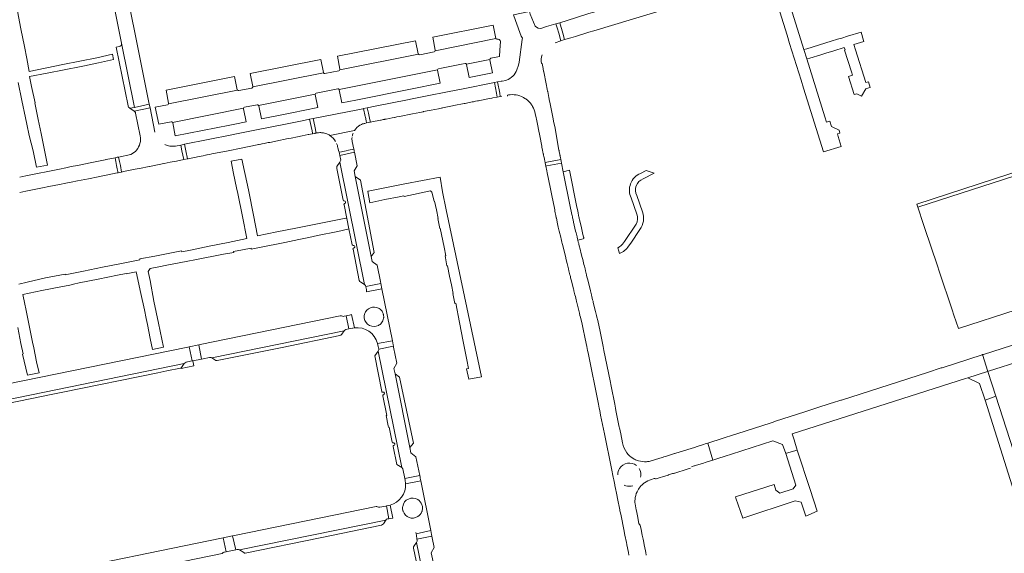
# Model space of a CAD drawing. Header units: metres. Extents: x 166325 to 190320, y 381923 to 404576.
# Tile 781 of 1056: x 176100 to 176440, y 396920 to 397105. Entities that reach past the tile are written whole.
import ezdxf

# ---------------------------------------------------------------- set-up
doc = ezdxf.new("R2010")
doc.units = ezdxf.units.M
for name, color, linetype, lineweight in [('B-WE-VH-VERHARDING_ASFALT-GV', 8, 'Continuous', 18), ('B-WE-VH-VERHARDING_BETONSTRAATSTEEN-GV', 8, 'Continuous', 18), ('B-WE-VH-VERHARDING_GESLOTEN-GV', 8, 'Continuous', 18), ('B-WE-VH-VERHARDING_STRAATBAKSTEEN-GV', 8, 'Continuous', 18)]:
    doc.layers.add(name, color=color, linetype=linetype, lineweight=lineweight)

msp = doc.modelspace()

# ---------------------------------------------------------------- linework, layer by layer
at = {"layer": 'B-WE-VH-VERHARDING_ASFALT-GV', "flags": 128}
for points in [[(176356.677, 397118.633), (176356.763, 397118.659), (176364.498, 397120.999), (176364.936, 397121.13), (176365.597, 397121.329), (176363.812, 397127.23), (176361.304, 397126.48), (176337.626, 397119.395), (176301.209, 397108.283), (176300.783, 397108.15), (176299.412, 397107.72), (176298.235, 397107.352), (176296.577, 397106.832), (176291.883, 397105.362), (176286.463, 397103.665), (176287.516, 397100.029), (176288.148, 397097.845), (176290.274, 397098.49), (176291.883, 397098.978), (176296.577, 397100.402), (176298.235, 397100.905)], [(176368.496, 396955.92), (176367.431, 396959.438), (176366.798, 396961.528), (176426.676, 396980.64), (176427.541, 396980.916), (176434.269, 396983.063), (176434.47, 396983.128), (176432.618, 396988.916), (176432.514, 396988.882), (176427.845, 396987.379), (176418.597, 396984.401), (176418.31, 396984.309), (176413.579, 396982.787), (176383.848, 396973.215), (176383.618, 396973.141), (176380.72, 396972.208), (176380.319, 396972.079), (176375.03, 396970.376), (176371.215, 396969.148), (176361.048, 396965.865), (176360.235, 396965.603), (176359.531, 396965.376), (176347.626, 396961.532), (176345.785, 396960.938), (176345.44, 396960.826), (176344.009, 396960.364), (176343.342, 396960.149), (176343.001, 396960.039), (176337.628, 396958.304), (176339.394, 396952.442), (176341.78, 396953.214), (176343.001, 396953.609), (176343.342, 396953.719), (176344.009, 396953.935), (176345.44, 396954.398), (176345.785, 396954.509), (176360.147, 396959.155), (176363.495, 396957.846), (176364.566, 396954.782), (176364.88, 396954.873)], [(176434.47, 396983.128), (176434.269, 396983.063), (176427.541, 396980.916), (176431.513, 396978.921), (176433.463, 396973.187), (176437.22, 396974.531)], [(176446.524, 396931.814), (176450.576, 396933.113), (176450.567, 396933.142), (176437.22, 396974.531), (176433.463, 396973.187), (176445.487, 396935.136)], [(176372.968, 396942.287), (176368.496, 396955.92), (176364.88, 396954.873), (176364.566, 396954.782), (176368.061, 396943.818), (176367.162, 396942.463), (176362.581, 396941.008), (176361.149, 396942.03), (176360.63, 396943.96), (176347.256, 396939.698), (176347.379, 396939.33), (176349.721, 396932.344), (176367.791, 396938.342), (176369.943, 396937.946), (176371.529, 396933.085), (176375.426, 396934.791)]]:
    msp.add_lwpolyline(points, close=True, dxfattribs=at)
for points in [[(176308.136, 396958.448), (176307.528, 396961.482), (176307.108, 396963.577), (176307.058, 396963.831), (176305.911, 396969.554), (176305.75, 396970.36), (176305.467, 396971.773), (176304.21, 396978.044), (176303.852, 396979.832), (176301.743, 396990.36), (176301.46, 396991.773), (176300.419, 396996.968), (176299.579, 397000.771), (176299.326, 397001.818), (176299.172, 397002.459), (176298.845, 397003.813), (176298.065, 397006.969), (176298.026, 397007.127), (176297.967, 397007.366), (176297.845, 397007.858), (176297.572, 397008.96), (176297.453, 397009.445), (176297.427, 397009.55), (176297.086, 397010.927), (176297.061, 397011.028), (176296.135, 397014.774), (176295.952, 397015.512), (176295.767, 397016.262), (176295.764, 397016.274), (176295.703, 397016.523), (176295.354, 397017.931), (176295.202, 397018.549), (176294.972, 397019.479), (176294.811, 397020.13), (176294.393, 397021.818), (176294.235, 397022.459), (176293.799, 397024.222), (176293.629, 397024.904), (176293.115, 397026.969), (176293.075, 397027.127), (176293.016, 397027.366), (176292.893, 397027.858), (176292.72, 397028.551), (176292.618, 397028.96), (176292.471, 397029.55), (176292.436, 397029.692), (176292.117, 397031.028), (176291.971, 397031.638), (176291.487, 397033.661), (176291.244, 397034.774), (176291.082, 397035.512), (176290.918, 397036.262), (176290.861, 397036.523), (176290.752, 397037.02), (176290.58, 397037.808), (176290.555, 397037.931), (176290.431, 397038.549), (176290.218, 397039.609), (176287.689, 397052.176), (176287.098, 397055.11), (176281.979, 397054.154), (176281.654, 397054.093), (176281.979, 397052.525), (176282.129, 397051.802), (176283.119, 397046.854), (176283.73, 397043.968), (176284.602, 397039.609), (176284.716, 397039.038), (176284.814, 397038.549), (176284.938, 397037.931), (176285.12, 397037.02), (176285.272, 397036.262), (176285.301, 397036.118), (176285.432, 397035.512), (176285.591, 397034.774), (176285.964, 397033.048), (176286.297, 397031.638), (176286.791, 397029.55), (176286.815, 397029.449), (176286.935, 397028.96), (176287.206, 397027.858), (176287.327, 397027.366), (176287.404, 397027.052), (176287.424, 397026.969), (176288.533, 397022.459), (176288.606, 397022.161), (176288.62, 397022.101), (176289.019, 397020.448), (176289.259, 397019.479), (176289.489, 397018.549), (176289.642, 397017.931), (176289.99, 397016.523), (176290.055, 397016.262), (176290.145, 397015.898), (176290.24, 397015.512), (176290.423, 397014.774), (176291.199, 397011.638), (176291.303, 397011.218), (176291.35, 397011.028), (176291.716, 397009.55), (176291.862, 397008.96), (176292.126, 397007.892), (176292.135, 397007.858), (176292.256, 397007.366), (176292.315, 397007.127), (176292.355, 397006.969), (176293.28, 397003.229), (176293.466, 397002.459), (176293.621, 397001.818), (176294.186, 396999.479), (176294.467, 396998.316), (176295.275, 396994.419), (176295.808, 396991.773), (176296.093, 396990.36), (176296.267, 396989.497), (176299.854, 396971.773), (176300.14, 396970.36), (176300.303, 396969.554), (176300.612, 396968.028), (176301.619, 396963.124), (176301.944, 396961.509), (176304.349, 396949.554), (176304.959, 396946.524), (176305.14, 396945.625), (176305.492, 396943.875), (176305.501, 396943.831), (176305.539, 396943.642), (176305.552, 396943.577)], [(176515.679, 397015.59), (176515.43, 397015.51), (176501.475, 397011.028), (176497.627, 397009.793), (176488.394, 397006.828), (176487.114, 397006.417), (176432.874, 396988.998), (176432.618, 396988.916), (176434.47, 396983.128), (176434.623, 396983.177), (176446.242, 396986.935), (176446.932, 396987.158), (176450.192, 396988.233), (176517.281, 397009.803), (176518.071, 397010.067)], [(176332.041, 396950.149), (176332.977, 396950.441), (176333.022, 396950.455), (176333.736, 396950.677), (176335.803, 396951.322), (176337.087, 396951.723), (176339.394, 396952.442), (176337.628, 396958.304), (176337.087, 396958.134), (176335.803, 396957.731), (176334.01, 396957.168), (176333.022, 396956.858), (176328.133, 396955.324), (176326.192, 396954.716), (176326.082, 396954.682), (176325.785, 396954.589), (176325.492, 396954.497), (176325.14, 396954.387), (176324.009, 396954.033), (176323.342, 396953.824), (176323.001, 396953.717), (176322.455, 396953.546), (176321.944, 396953.386), (176321.102, 396953.122), (176317.758, 396952.074)], [(176319.553, 396945.987), (176319.608, 396945.938), (176319.766, 396945.987), (176321.137, 396946.413), (176321.944, 396946.664), (176323.946, 396947.287), (176324.009, 396947.307), (176325.14, 396947.658), (176325.492, 396947.768), (176325.539, 396947.782), (176325.785, 396947.859), (176326.082, 396947.951), (176326.192, 396947.985), (176330.474, 396949.317), (176331.709, 396949.701)], [(176305.552, 396943.577), (176305.625, 396943.216), (176305.631, 396943.184), (176306.192, 396940.396), (176306.45, 396939.114), (176307.225, 396935.265), (176307.293, 396934.924), (176307.435, 396934.219), (176307.655, 396933.122), (176308.588, 396928.476), (176308.98, 396926.524), (176309.485, 396924.01), (176309.645, 396923.216), (176309.651, 396923.184), (176310.196, 396920.473), (176310.38, 396919.554)], [(176318.141, 396945.774), (176318.796, 396945.987), (176319.094, 396946.084)], [(176313.853, 396930.561), (176313.336, 396933.122), (176312.972, 396934.924), (176312.903, 396935.265), (176312.481, 396937.355), (176312.48, 396937.366)], [(176316.375, 396919.554), (176316.189, 396920.473), (176316.071, 396921.057), (176315.642, 396923.184), (176315.475, 396924.01), (176315.252, 396925.118), (176314.968, 396926.524), (176314.574, 396928.476), (176314.28, 396929.931)]]:
    msp.add_lwpolyline(points, dxfattribs=at)
at = {"layer": 'B-WE-VH-VERHARDING_ASFALT-GV'}
for points in [[(176309.697, 396954.924, -0.1233669), (176308.136, 396958.448)], [(176311.673, 396953.122, -0.0851233), (176309.697, 396954.924)], [(176307.127, 396949.554, -0.4465938), (176313.022, 396950.546)], [(176313.022, 396952.429, -0.0480659), (176311.673, 396953.122)], [(176315.803, 396951.868, -0.0898689), (176313.022, 396952.429)], [(176316.472, 396951.884, -0.0210223), (176315.803, 396951.868)], [(176317.087, 396951.948, -0.0201409), (176316.472, 396951.884)], [(176317.758, 396952.074, -0.0222235), (176317.087, 396951.948)], [(176306.505, 396947.408, -0.1420069), (176307.127, 396949.554)], [(176313.911, 396949.554, -0.1420069), (176314.533, 396947.408)], [(176314.533, 396947.408, -0.0559959), (176314.434, 396946.524)], [(176309.321, 396943.577, -0.0425762), (176308.698, 396943.831)], [(176311.717, 396943.577, -0.1527546), (176309.321, 396943.577)], [(176313.193, 396941.482, -0.0631695), (176314.263, 396943.184)], [(176314.263, 396943.184, -0.0282288), (176314.855, 396943.831)], [(176314.855, 396943.831, -0.0385327), (176315.803, 396944.625)], [(176315.803, 396944.625, -0.0817164), (176318.141, 396945.774)], [(176319.094, 396946.084, -0.2315359), (176319.553, 396945.987)], [(176312.48, 396938.841, -0.0859252), (176313.193, 396941.482)], [(176312.48, 396937.366, -0.0461022), (176312.48, 396938.841)], [(176314.28, 396929.931, -0.1825806), (176313.853, 396930.561)]]:
    msp.add_lwpolyline(points, format="xyb", dxfattribs=at)
at = {"layer": 'B-WE-VH-VERHARDING_BETONSTRAATSTEEN-GV', "flags": 128}
for points in [[(176361.209, 397111.463), (176365.018, 397099.345), (176365.907, 397096.547), (176369.857, 397083.86), (176370.748, 397081.055), (176377.617, 397059.056), (176383.761, 397060.934), (176382.72, 397064.387), (176382.448, 397065.29), (176383.308, 397065.553), (176383.02, 397066.51), (176380.357, 397067.801), (176379.814, 397069.603), (176378.712, 397069.247), (176378.109, 397071.196), (176371.881, 397091.142), (176370.87, 397094.391), (176365.146, 397112.646)], [(176277.926, 397102.551), (176276.279, 397106.635), (176276.056, 397107.526), (176270.539, 397106.443), (176271.196, 397104.488), (176273.19, 397099.086), (176273.552, 397098.29), (176273.536, 397097.903), (176272.393, 397090.079), (176272.239, 397089.026), (176271.614, 397087.412)], [(176284.869, 397096.765), (176286.877, 397097.427), (176286.108, 397100.029), (176285.544, 397101.938), (176285.147, 397103.282), (176281.883, 397102.333), (176280.315, 397101.841)], [(176264.417, 397098.194), (176243.446, 397094.001)], [(176262.673, 397091.374), (176265.652, 397091.968), (176265.805, 397094.165), (176265.999, 397097.15)], [(176237.628, 397092.858), (176210.481, 397087.446)], [(176243.118, 397093.654), (176238.082, 397092.638)], [(176244.55, 397087.748), (176245.574, 397087.951), (176252.519, 397089.338), (176253.743, 397089.586)], [(176286.217, 397059.538), (176286.201, 397059.609), (176284.743, 397067.843), (176284.458, 397069.084), (176284.084, 397071.008), (176283.047, 397076.176), (176282.968, 397076.571), (176282.712, 397077.843), (176282.304, 397079.879), (176282.274, 397080.029), (176282.131, 397080.741), (176281.757, 397082.605), (176280.942, 397086.666), (176280.916, 397086.796), (176280.91, 397086.825), (176280.703, 397087.874), (176280.37, 397089.56), (176280.131, 397089.564)], [(176204.869, 397086.337), (176180.378, 397081.462)], [(176210.147, 397087.08), (176205.329, 397086.114)], [(176210.19, 397080.609), (176244.226, 397087.4)], [(176268.098, 397083.817), (176267.795, 397083.74), (176266.578, 397083.498), (176266.249, 397083.44), (176264.997, 397083.192), (176265.72, 397079.282), (176265.918, 397078.21), (176266.48, 397078.28)], [(176180.036, 397081.108), (176175.54, 397080.202)], [(176202.328, 397079.323), (176209.743, 397080.815)], [(176268.393, 397078.275), (176268.422, 397078.665), (176268.722, 397078.723)], [(176273.892, 397077.861), (176274.458, 397077.526), (176274.634, 397077.409), (176274.743, 397077.333), (176274.812, 397077.283), (176274.999, 397077.143), (176275.035, 397077.115)], [(176275.725, 397076.512), (176275.896, 397076.339), (176275.918, 397076.316)], [(176146.55, 397065.834), (176146.546, 397065.848), (176144.864, 397074.234), (176139.338, 397073.129), (176139.483, 397073.029)], [(176139.862, 397072.395), (176141.455, 397064.567)], [(176150.937, 397075.34), (176146.677, 397074.49), (176147.865, 397068.592), (176152.227, 397069.432)], [(176177.53, 397074.44), (176181.922, 397075.3)], [(176278.016, 397072.242), (176278.304, 397070.799), (176278.4, 397070.318), (176278.866, 397067.985), (176279.111, 397066.755), (176279.543, 397064.593), (176280.258, 397061.008), (176280.312, 397060.741), (176280.324, 397060.677), (176280.538, 397059.609), (176280.566, 397059.468), (176280.642, 397059.084), (176280.783, 397058.38), (176280.823, 397058.181), (176280.891, 397057.843), (176280.912, 397057.738), (176280.95, 397057.553), (176281.16, 397056.512), (176281.172, 397056.449), (176281.308, 397055.777), (176281.384, 397055.4), (176286.835, 397056.418), (176286.817, 397056.512), (176286.716, 397057.02), (176286.61, 397057.553), (176286.574, 397057.738), (176286.553, 397057.843), (176286.486, 397058.181), (176286.307, 397059.084), (176286.217, 397059.538)], [(176138.232, 397058.108), (176134.023, 397057.253), (176134.33, 397055.726), (176134.613, 397054.316), (176135.067, 397052.058), (176135.748, 397052.195), (176138.03, 397052.652), (176139.791, 397053.005), (176141.827, 397053.413), (176143.988, 397053.846), (176144.657, 397053.98), (176144.755, 397053.999), (176146.336, 397054.316), (176148.078, 397054.665), (176149.618, 397054.974), (176149.741, 397054.998), (176151.873, 397055.426), (176154.043, 397055.861), (176156.537, 397056.361), (176155.907, 397059.395), (176155.491, 397061.399)], [(176155.491, 397061.399), (176153.64, 397061.031)], [(176099.82, 397044.994), (176101.999, 397045.431), (176107.674, 397046.568), (176109.863, 397047.007), (176113.556, 397047.747), (176115.748, 397048.186), (176117.635, 397048.565), (176119.82, 397049.003), (176123.599, 397049.76), (176124.755, 397049.992), (176125.793, 397050.2), (176129.741, 397050.991), (176133.556, 397051.755), (176133.833, 397051.811), (176133.556, 397053.187), (176133.329, 397054.316), (176133.045, 397055.726), (176132.788, 397057.002), (176129.741, 397056.383), (176129.618, 397056.358), (176129.373, 397056.308), (176124.755, 397055.37), (176119.82, 397054.367), (176117.635, 397053.923), (176115.748, 397053.54), (176113.556, 397053.094), (176101.999, 397050.746), (176099.82, 397050.303)], [(176210.415, 397055.488), (176209.479, 397053.986), (176209.382, 397053.643), (176209.385, 397053.543), (176209.395, 397053.233), (176211.596, 397042.352)], [(176215.029, 397025.435), (176217.2, 397014.555), (176217.362, 397014.21), (176217.694, 397013.946), (176219.023, 397013.112), (176210.415, 397055.488)], [(176315.269, 397049.696), (176319.046, 397051.681), (176316.304, 397052.612), (176314.373, 397051.597)], [(176311.164, 397043.09), (176313.12, 397037.536)], [(176315.097, 397038.243), (176313.104, 397043.903)], [(176211.921, 397040.744), (176212.886, 397035.947), (176213.606, 397032.367), (176214.706, 397026.899)], [(176312.832, 397034.014), (176308.841, 397028.068), (176308.546, 397027.629)], [(176310.278, 397026.441), (176310.99, 397027.501), (176314.163, 397032.229)], [(176306.516, 397025.894), (176306.548, 397025.79)], [(176306.548, 397025.79), (176306.883, 397024.701), (176307.139, 397023.869)], [(176224.645, 397013.544), (176219.475, 397012.469), (176219.586, 397011.838)], [(176219.723, 397010.624), (176225.01, 397011.723), (176224.645, 397013.544)], [(176223.72, 396990.12), (176222.545, 396988.531), (176224.977, 396976.184)], [(176228.854, 396957.147), (176230.177, 396950.965), (176231.886, 396949.856), (176223.72, 396990.12)], [(176225.285, 396974.725), (176226.673, 396967.901), (176226.459, 396967.875), (176227.162, 396964.318), (176227.267, 396963.79), (176227.496, 396963.815), (176228.55, 396958.621)], [(176233.196, 396944.257), (176238.439, 396945.321), (176238.272, 396946.15), (176238.188, 396946.567), (176238.072, 396947.144), (176232.904, 396946.095), (176233.017, 396945.537), (176233.104, 396945.107)]]:
    msp.add_lwpolyline(points, dxfattribs=at)
for points in [[(176286.108, 397100.029), (176286.877, 397097.427), (176288.148, 397097.845), (176287.516, 397100.029), (176286.463, 397103.665), (176285.544, 397103.398), (176285.147, 397103.282), (176285.544, 397101.938)], [(176384.817, 397095.137), (176385.077, 397094.294), (176384.904, 397094.241), (176387.318, 397086.698), (176387.653, 397085.547), (176386.274, 397085.118), (176388.248, 397078.855), (176389.164, 397079.135), (176390.811, 397078.336), (176392.262, 397080.88), (176393.652, 397081.305), (176393.762, 397081.338), (176393.182, 397083.238), (176392.289, 397082.958), (176388.722, 397094.273), (176388.163, 397096.149), (176391.583, 397097.176), (176391.485, 397097.501), (176390.595, 397100.451), (176385.866, 397099.016), (176383.97, 397098.394), (176382.462, 397097.944), (176380.23, 397097.253), (176376.224, 397096.018), (176373.718, 397095.247), (176371.887, 397094.697), (176370.87, 397094.391), (176371.881, 397091.142), (176372.843, 397091.437), (176376.741, 397092.631), (176378.454, 397093.156), (176381.227, 397094.019)], [(176256.633, 397076.365), (176257.361, 397076.51), (176258.061, 397076.649), (176258.204, 397076.677), (176258.416, 397076.719), (176258.693, 397076.774), (176259.381, 397076.911), (176262.225, 397077.476), (176263.047, 397077.639), (176263.356, 397077.701), (176264.812, 397077.99), (176264.573, 397079.282), (176263.89, 397082.972), (176262.77, 397082.75), (176253.656, 397080.943), (176247.72, 397079.755), (176240.698, 397078.361), (176235.495, 397077.328), (176233.799, 397077.003), (176222.625, 397074.79), (176219.971, 397074.265), (176220.362, 397072.452), (176220.864, 397070.129), (176221.045, 397069.291), (176221.568, 397069.395), (176224.563, 397069.99), (176224.808, 397070.039), (176225.44, 397070.164), (176225.59, 397070.194), (176225.921, 397070.26), (176226.073, 397070.29), (176226.427, 397070.361), (176228.583, 397070.789), (176229.347, 397070.941), (176229.429, 397070.957), (176229.831, 397071.037), (176230.136, 397071.098), (176231.1, 397071.289), (176235.637, 397072.191), (176238.061, 397072.673), (176238.637, 397072.787), (176239.306, 397072.92), (176239.381, 397072.935), (176239.486, 397072.956), (176240.648, 397073.187), (176241.568, 397073.37), (176241.996, 397073.455), (176243.356, 397073.725), (176244.563, 397073.965), (176245.435, 397074.139), (176245.59, 397074.169), (176245.921, 397074.235), (176246.073, 397074.265), (176246.578, 397074.366), (176249.429, 397074.933), (176249.831, 397075.013), (176253.4, 397075.722), (176253.777, 397075.797), (176254.742, 397075.989), (176256.185, 397076.276)], [(176264.997, 397083.192), (176263.89, 397082.972), (176264.573, 397079.282), (176264.812, 397077.99), (176265.918, 397078.21), (176265.72, 397079.282)], [(176144.614, 397075.48), (176139.456, 397074.424), (176137.915, 397074.108), (176139.338, 397073.129), (176144.864, 397074.234)], [(176193.596, 397063.788), (176195.804, 397064.23), (176197.41, 397064.552), (176199.564, 397064.983), (176199.745, 397065.02), (176200.864, 397065.244), (176201.064, 397065.284), (176201.028, 397065.459), (176200.864, 397066.246), (176200.023, 397070.29), (176197.487, 397069.784), (176194.57, 397069.202), (176192.868, 397068.857), (176180.542, 397066.384), (176174.807, 397065.234), (176173.143, 397064.91), (176156.745, 397061.648), (176157.22, 397059.395), (176157.806, 397056.615), (176158.03, 397056.66), (176161.827, 397057.421), (176161.848, 397057.425), (176163.207, 397057.698), (176163.988, 397057.854), (176164.478, 397057.952), (176164.657, 397057.988), (176165.419, 397058.141), (176166.283, 397058.314), (176171.895, 397059.439), (176176.351, 397060.332), (176181.848, 397061.434), (176182.361, 397061.536), (176182.536, 397061.572), (176183.207, 397061.706), (176183.543, 397061.773), (176183.669, 397061.799), (176184.478, 397061.961), (176184.739, 397062.013), (176185.748, 397062.215), (176186.283, 397062.322), (176190.015, 397063.07), (176190.999, 397063.268), (176192.653, 397063.599)], [(176156.745, 397061.648), (176155.491, 397061.399), (176155.907, 397059.395), (176156.537, 397056.361), (176157.806, 397056.615), (176157.22, 397059.395)], [(176224.645, 397013.544), (176224.515, 397014.194), (176223.382, 397019.851), (176221.675, 397021.091), (176221.329, 397022.825), (176215.794, 397050.536), (176215.416, 397052.43), (176216.485, 397054.211), (176215.522, 397058.894), (176210.447, 397057.826), (176210.802, 397056.117), (176210.415, 397055.488), (176219.023, 397013.112), (176219.329, 397012.829), (176219.475, 397012.469)], [(176134.023, 397057.253), (176133.798, 397057.207), (176133.556, 397057.158), (176132.788, 397057.002), (176133.045, 397055.726), (176133.329, 397054.316), (176133.556, 397053.187), (176133.833, 397051.811), (176135.067, 397052.058), (176134.613, 397054.316), (176134.33, 397055.726)], [(176287.098, 397055.11), (176286.964, 397055.777), (176286.849, 397056.348), (176286.835, 397056.418), (176281.384, 397055.4), (176281.405, 397055.296), (176281.416, 397055.24), (176281.654, 397054.093), (176281.979, 397054.154)], [(176217.575, 397049.236), (176215.794, 397050.536), (176221.329, 397022.825), (176222.351, 397024.257)], [(176162.196, 396992.411), (176161.737, 396992.317), (176162.698, 396987.39), (176163.21, 396987.492), (176165.471, 396987.942), (176165.742, 396987.964), (176165.988, 396987.89), (176166.25, 396987.751), (176211.911, 396997.121), (176212.215, 396997.421), (176212.578, 396997.605), (176213.631, 396997.812), (176212.696, 397002.305), (176212.005, 397002.168), (176211.634, 397002.133), (176211.361, 397002.212), (176211.049, 397002.342), (176210.584, 397002.324)], [(176213.178, 397002.4), (176212.696, 397002.305), (176213.631, 396997.812), (176214.168, 396997.918), (176214.871, 396998.056), (176215.012, 396998.086), (176215.516, 396998.168), (176214.558, 397002.774), (176214.198, 397002.644), (176213.817, 397002.527)], [(176210.52, 396995.524), (176210.862, 396995.68), (176211.132, 396995.965), (176211.911, 396997.121), (176166.25, 396987.751), (176167.664, 396986.939), (176167.873, 396986.838), (176168.108, 396986.832), (176189.426, 396991.201), (176190.506, 396991.422)], [(176158.895, 396986.617), (176159.401, 396986.728), (176158.442, 396991.642), (176157.882, 396991.527), (176083.905, 396976.371), (176083.523, 396976.21), (176083.253, 396975.936), (176082.976, 396975.686), (176082.608, 396975.512), (176080.691, 396975.121), (176080.64, 396975.111), (176081.53, 396970.669), (176081.639, 396970.693), (176085.077, 396971.445), (176085.504, 396971.435), (176085.868, 396971.279), (176156.712, 396985.801), (176157.028, 396986.128), (176157.397, 396986.288)], [(176159.401, 396986.728), (176159.678, 396986.789), (176162.698, 396987.39), (176161.737, 396992.317), (176158.442, 396991.642)], [(176223.463, 396992.716), (176223.676, 396991.772), (176223.908, 396990.795), (176229.004, 396991.794), (176228.903, 396992.299), (176228.617, 396993.727)], [(176231.886, 396949.856), (176232.215, 396949.481), (176232.904, 396946.095), (176238.072, 396947.144), (176236.766, 396953.613), (176235.043, 396954.962), (176234.668, 396956.828), (176229.554, 396982.246), (176229.175, 396984.129), (176230.171, 396985.968), (176229.054, 396991.545), (176229.004, 396991.794), (176223.908, 396990.795), (176223.971, 396990.527), (176223.72, 396990.12)], [(176147.598, 396982.643), (176150.729, 396983.281), (176155.372, 396984.227), (176155.58, 396984.315), (176155.784, 396984.485), (176156.712, 396985.801), (176085.868, 396971.279), (176087.042, 396970.506), (176087.344, 396970.417), (176087.712, 396970.443), (176111.262, 396975.24), (176114.719, 396975.945)], [(176159.401, 396986.728), (176158.895, 396986.617), (176157.397, 396986.288), (176157.028, 396986.128), (176156.712, 396985.801), (176155.784, 396984.485), (176155.58, 396984.315), (176155.372, 396984.227), (176155.595, 396984.12), (176160.014, 396985.032), (176159.678, 396986.789)], [(176231.145, 396981.176), (176229.554, 396982.246), (176234.668, 396956.828), (176235.881, 396958.357)], [(176227.365, 396932.184), (176227.432, 396932.191), (176226.543, 396936.593), (176226.387, 396936.562), (176224.242, 396936.132), (176223.826, 396936.133), (176223.487, 396936.281), (176223.287, 396936.377), (176223.031, 396936.381), (176174.016, 396926.337), (176173.412, 396926.213), (176174.503, 396921.4), (176175.001, 396921.501), (176175.095, 396921.52), (176175.401, 396921.502), (176175.736, 396921.37), (176226.309, 396931.711), (176226.576, 396931.991), (176226.96, 396932.14)], [(176227.838, 396936.87), (176227.382, 396936.761), (176226.543, 396936.593), (176227.432, 396932.191), (176228.754, 396932.337)], [(176207.603, 396926.387), (176224.881, 396929.903), (176225.227, 396930.125), (176225.508, 396930.425), (176226.309, 396931.711), (176175.736, 396921.37), (176177.311, 396920.447), (176177.497, 396920.291), (176177.75, 396920.313), (176203.711, 396925.596)], [(176171.189, 396920.73), (176172.824, 396921.061), (176174.503, 396921.4), (176173.412, 396926.213), (176170.1, 396925.535)], [(176236.836, 396927.005), (176236.924, 396926.434), (176237.129, 396925.106), (176242.302, 396926.184), (176242.197, 396926.702), (176241.922, 396928.065)], [(176246.116, 396880.708), (176251.261, 396881.774), (176251.174, 396882.209), (176250.747, 396884.352), (176249.428, 396884.107), (176247.606, 396893.043), (176247.105, 396895.503), (176245.461, 396903.569), (176242.451, 396918.332), (176242.042, 396920.34), (176243.111, 396922.173), (176242.423, 396925.584), (176242.302, 396926.184), (176237.129, 396925.106), (176237.183, 396924.758), (176237.184, 396924.527), (176237.184, 396924.362), (176237.003, 396924), (176244.902, 396885.226), (176245.218, 396884.944), (176245.362, 396884.586), (176245.606, 396883.422), (176246.041, 396881.105)], [(176170.1, 396925.535), (176169.619, 396925.436), (176106.764, 396912.556), (176106.527, 396912.477), (176106.381, 396912.308), (176106.067, 396912.009), (176105.734, 396911.886), (176104.381, 396911.595), (176105.272, 396907.256), (176107.925, 396907.815), (176108.277, 396907.77), (176108.632, 396907.632), (176169.829, 396920.133), (176169.969, 396920.27), (176170.152, 396920.443), (176170.435, 396920.577), (176170.602, 396920.611), (176171.189, 396920.73)], [(176237.003, 396924), (176236.102, 396922.752), (176235.937, 396922.416), (176235.951, 396922.017), (176238.175, 396911.066), (176239.477, 396904.693), (176239.872, 396902.757), (176243.202, 396886.449), (176243.375, 396886.1), (176243.51, 396885.982), (176243.646, 396885.862), (176244.902, 396885.226)]]:
    msp.add_lwpolyline(points, close=True, dxfattribs=at)
at = {"layer": 'B-WE-VH-VERHARDING_BETONSTRAATSTEEN-GV'}
for points in [[(176280.315, 397101.841, -0.3199012), (176277.926, 397102.551)], [(176264.716, 397098.036, -0.3286058), (176264.417, 397098.194)], [(176265.999, 397097.15, 0.416422), (176264.716, 397098.036)], [(176238.082, 397092.638, -0.33399), (176237.628, 397092.858)], [(176243.446, 397094.001, -0.3139989), (176243.118, 397093.654)], [(176253.743, 397089.586, -0.3073547), (176254.196, 397089.373)], [(176262.34, 397091.004, -0.3002871), (176262.673, 397091.374)], [(176280.131, 397089.564, -0.1238225), (176280.411, 397092.617)], [(176205.329, 397086.114, -0.3054316), (176204.869, 397086.337)], [(176210.481, 397087.446, -0.3244387), (176210.147, 397087.08)], [(176244.226, 397087.4, -0.2739432), (176244.55, 397087.748)], [(176271.614, 397087.412, -0.2125746), (176268.098, 397083.817)], [(176175.54, 397080.202, -0.3215561), (176175.085, 397080.404)], [(176180.312, 397081.293, -0.2011773), (176180.036, 397081.108)], [(176180.378, 397081.462, -0.1042629), (176180.312, 397081.293)], [(176201.988, 397078.98, -0.3356254), (176202.328, 397079.323)], [(176209.743, 397080.815, -0.3123186), (176210.19, 397080.609)], [(176151.264, 397075.694, -0.3178045), (176150.937, 397075.34)], [(176268.722, 397078.723, -0.1658616), (176273.892, 397077.861)], [(176275.035, 397077.115, -0.0283317), (176275.725, 397076.512)], [(176275.918, 397076.316, -0.0403608), (176276.735, 397075.309)], [(176139.483, 397073.029, -0.1023371), (176139.733, 397072.771)], [(176139.733, 397072.771, -0.1137476), (176139.862, 397072.395)], [(176177.203, 397074.09, -0.3109224), (176177.53, 397074.44)], [(176181.922, 397075.3, -0.3173353), (176182.371, 397075.104)], [(176276.735, 397075.309, -0.0211766), (176277.099, 397074.728)], [(176277.099, 397074.728, -0.0822506), (176278.016, 397072.242)], [(176152.227, 397069.432, -0.3077832), (176152.673, 397069.219)], [(176141.455, 397064.567, -0.1156298), (176141.392, 397061.915)], [(176141.392, 397061.915, -0.2229665), (176138.232, 397058.108)], [(176153.64, 397061.031, -0.1527087), (176149.967, 397061.54)], [(176314.373, 397051.597, 0.4254084), (176311.164, 397043.09)], [(176313.104, 397043.903, -0.4375746), (176315.269, 397049.696)], [(176211.596, 397042.352, 0.3589875), (176211.943, 397042.047)], [(176211.943, 397042.047, -0.9120137), (176212.126, 397041.138)], [(176212.126, 397041.138, 0.4793448), (176211.921, 397040.744)], [(176314.163, 397032.229, 0.2560397), (176315.097, 397038.243)], [(176313.12, 397037.536, -0.2186036), (176312.832, 397034.014)], [(176214.706, 397026.899, 0.3753298), (176215.062, 397026.663)], [(176215.247, 397025.743, 0.6808448), (176215.029, 397025.435)], [(176215.062, 397026.663, -1.0639493), (176215.247, 397025.743)], [(176308.546, 397027.629, -0.1261989), (176306.516, 397025.894)], [(176307.139, 397023.869, 0.1384783), (176310.278, 397026.441)], [(176219.586, 397011.838, -0.0371522), (176219.723, 397010.624)], [(176224.977, 396976.184, 0.4340638), (176225.347, 396975.943)], [(176225.542, 396975.063, 0.4625385), (176225.285, 396974.725)], [(176225.347, 396975.943, -0.9943441), (176225.542, 396975.063)], [(176228.55, 396958.621, 0.405378), (176228.919, 396958.374)], [(176229.094, 396957.496, 0.4636431), (176228.854, 396957.147)], [(176228.919, 396958.374, -1.0398685), (176229.094, 396957.496)], [(176233.104, 396945.107, -0.0281601), (176233.196, 396944.257)]]:
    msp.add_lwpolyline(points, format="xyb", dxfattribs=at)
at = {"layer": 'B-WE-VH-VERHARDING_GESLOTEN-GV', "flags": 128}
for points in [[(176101.438, 397095.408), (176100.229, 397101.558), (176099.035, 397107.628)], [(176099.279, 397082.966), (176100.566, 397076.809), (176101.831, 397070.761), (176102.283, 397068.602), (176103.101, 397064.691), (176104.46, 397059.332), (176105.604, 397053.688), (176109.406, 397054.449), (176107.216, 397065.332), (176106.231, 397070.245), (176105.086, 397075.985), (176105.205, 397076.009), (176103.961, 397081.606), (176103.267, 397085.074), (176109.318, 397086.269), (176115.193, 397087.429), (176121.068, 397088.59), (176122.255, 397088.824), (176127.09, 397089.828), (176132.297, 397090.984), (176131.94, 397092.762), (176126.485, 397091.524), (176114.793, 397089.275), (176103.115, 397086.833), (176102.245, 397091.303), (176101.438, 397095.408)], [(176099.135, 396998.339), (176100.21, 396992.74), (176101.081, 396989.155), (176100.827, 396989.098), (176102.503, 396981.837), (176106.519, 396982.662), (176105.678, 396986.398), (176104.672, 396991.259), (176104.254, 396993.281), (176101.976, 397004.764), (176101.657, 397006.333), (176100.97, 397009.717), (176107.506, 397011.042), (176114.022, 397012.364), (176117.12, 397012.992), (176118.479, 397013.294), (176120.423, 397013.692), (176126.958, 397015.029), (176133.643, 397016.396), (176136.584, 397016.998), (176136.619, 397016.825), (176140.1, 397017.572), (176141.693, 397010.094), (176142.913, 397004.363), (176143.542, 397001.412), (176143.974, 396999.325), (176144.966, 396994.529), (176145.71, 396990.714), (176149.518, 396991.496), (176147.769, 396999.789), (176146.191, 397007.412), (176144.905, 397014.55), (176144.275, 397017.684), (176144.9, 397018.712), (176147.915, 397019.295), (176150.71, 397019.836), (176157.346, 397021.12), (176160.909, 397021.81), (176163.849, 397022.379), (176166.789, 397022.948), (176170.32, 397023.631), (176173.827, 397024.238), (176173.769, 397024.536), (176176.785, 397025.127), (176179.807, 397025.72), (176179.879, 397025.353), (176183.269, 397026.045), (176185.596, 397026.526), (176188.529, 397027.131), (176191.462, 397027.736), (176196.265, 397028.728), (176199.78, 397029.453), (176202.712, 397030.058), (176209.725, 397031.506), (176213.286, 397032.299), (176213.606, 397032.367), (176212.886, 397035.947), (176212.512, 397036.095), (176201.644, 397033.926), (176195.261, 397032.652), (176188.719, 397031.347), (176182.046, 397030.015), (176180.62, 397037.161), (176178.969, 397045.331), (176178.534, 397047.493), (176177.55, 397052.226), (176176.624, 397056.532), (176172.897, 397055.786), (176173.767, 397051.567), (176174.798, 397046.605), (176175.199, 397044.679), (176176.784, 397036.678), (176178.342, 397029.017), (176171.822, 397027.701), (176165.265, 397026.377), (176158.824, 397025.077), (176155.827, 397024.472), (176155.761, 397024.854), (176153.497, 397024.4), (176149.998, 397023.697), (176146.543, 397023.003), (176141.314, 397022.003), (176141.368, 397021.734), (176135.029, 397020.445), (176128.434, 397019.104), (176121.895, 397017.775), (176115.542, 397016.483), (176115.492, 397016.764), (176108.804, 397015.42), (176102.446, 397013.93), (176099.485, 397013.236)]]:
    msp.add_lwpolyline(points, dxfattribs=at)
for points in [[(176473.959, 397010.68), (176473.26, 397013.711), (176459.386, 397056.57), (176461.487, 397059.449), (176461.023, 397061.022), (176460.806, 397060.953), (176457.6, 397056.454), (176409.854, 397040.987), (176410.221, 397039.887), (176458.328, 397055.502), (176472.022, 397013.493), (176444.2, 397004.431), (176444.972, 397004.039), (176448.801, 397002.903)], [(176458.328, 397055.502), (176410.221, 397039.887), (176412.213, 397033.912), (176412.574, 397032.829), (176416.974, 397019.632), (176417.576, 397017.791), (176422.047, 397004.393), (176422.694, 397002.522), (176424.263, 396997.938), (176444.2, 397004.431), (176472.022, 397013.493)], [(176253.113, 396993.499), (176253.797, 396990.019), (176254.364, 396987.136), (176254.964, 396984.082), (176254.27, 396983.949), (176255.01, 396980.381), (176259.38, 396981.29), (176247.174, 397038.949), (176245.936, 397045.173), (176245.117, 397050.324), (176232.981, 397047.958), (176220.203, 397045.401), (176220.1, 397045.298), (176220.869, 397041.462), (176226.077, 397042.511), (176230.933, 397043.489), (176232.626, 397043.835), (176232.677, 397043.585), (176241.83, 397045.566), (176242.253, 397045.095), (176243.03, 397041.941), (176243.188, 397041.975), (176243.824, 397039.038), (176244.48, 397036.005), (176244.309, 397035.968), (176245.01, 397032.566), (176245.2, 397032.603), (176246.476, 397026.124), (176247.072, 397023.101), (176246.845, 397023.056), (176247.442, 397019.599), (176247.664, 397019.645), (176248.397, 397016.099), (176249.02, 397013.083), (176249.637, 397010.099), (176249.496, 397010.07), (176250.202, 397006.59), (176250.526, 397006.657), (176251.84, 396999.975)]]:
    msp.add_lwpolyline(points, close=True, dxfattribs=at)
at = {"layer": 'B-WE-VH-VERHARDING_STRAATBAKSTEEN-GV', "flags": 128}
for points in [[(176127.996, 397131.365), (176128.163, 397130.605), (176128.574, 397128.612), (176133.154, 397105.81), (176135.025, 397096.559), (176139.456, 397074.424), (176144.614, 397075.48), (176133.503, 397130.891)], [(176263.487, 397102.84), (176263.469, 397102.837), (176242.573, 397098.654), (176243.442, 397094.145)], [(176243.446, 397094.001), (176264.417, 397098.194), (176263.487, 397102.84)], [(176137.732, 397074.235), (176137.915, 397074.108), (176139.456, 397074.424), (176135.025, 397096.559)], [(176236.654, 397097.479), (176209.616, 397092.099), (176210.476, 397087.578)], [(176237.589, 397092.972), (176236.654, 397097.479)], [(176134.255, 397095.432), (176133.2, 397095.186), (176137.288, 397074.902), (176137.312, 397074.775)], [(176204.821, 397086.449), (176203.938, 397090.959), (176179.492, 397086.119), (176180.376, 397081.611)], [(176262.34, 397091.004), (176254.196, 397089.373)], [(176254.243, 397089.261), (176255.149, 397084.722), (176263.206, 397086.353), (176262.342, 397090.87)], [(176245.089, 397082.738), (176244.218, 397087.249)], [(176174.122, 397085.046), (176150.396, 397080.359), (176151.26, 397075.845)], [(176175.037, 397080.527), (176174.122, 397085.046)], [(176210.239, 397080.479), (176211.162, 397075.977), (176216.031, 397076.929), (176217.691, 397077.258), (176233.173, 397080.335), (176234.859, 397080.668), (176245.089, 397082.738)], [(176151.264, 397075.694), (176175.085, 397080.404)], [(176201.988, 397078.98), (176182.371, 397075.104)], [(176182.422, 397074.974), (176183.343, 397070.466), (176192.206, 397072.203), (176193.884, 397072.54), (176202.863, 397074.337), (176201.993, 397078.845)], [(176177.203, 397074.09), (176152.673, 397069.219)], [(176178.099, 397069.42), (176177.206, 397073.941)], [(176219.306, 397071.063), (176219.277, 397071.207), (176219.023, 397072.452), (176218.927, 397072.921), (176218.704, 397074.014), (176218.364, 397073.946), (176216.67, 397073.613), (176201.278, 397070.541), (176201.793, 397067.973), (176202.283, 397065.528), (176202.577, 397065.587)], [(176152.723, 397069.094), (176153.599, 397064.568), (176172.451, 397068.289), (176174.143, 397068.623), (176178.099, 397069.42)], [(176219.059, 397068.894), (176219.721, 397069.028), (176219.564, 397069.798), (176219.306, 397071.063)], [(176215.58, 397066.459), (176207.041, 397064.699)], [(176209.677, 397060.939), (176209.802, 397060.451), (176210.131, 397059.172), (176210.198, 397058.913), (176210.999, 397059.076), (176211.467, 397059.172), (176212.653, 397059.414), (176213.437, 397059.574), (176215.285, 397059.951), (176214.71, 397062.618)], [(176223.444, 396992.801), (176223.463, 396992.716), (176228.617, 396993.727), (176225.01, 397011.723), (176219.723, 397010.624)], [(176214.558, 397002.774), (176215.516, 396998.168)], [(176218.885, 397001.996), (176218.889, 397001.838), (176218.893, 397001.768)], [(176225.621, 397001.768), (176225.625, 397001.838), (176225.629, 397001.996)], [(176236.776, 396927.393), (176236.836, 396927.005), (176241.922, 396928.065), (176238.439, 396945.321), (176233.196, 396944.257)], [(176227.838, 396936.87), (176228.754, 396932.337), (176228.838, 396932.346)], [(176238.867, 396934.758), (176238.838, 396934.674)]]:
    msp.add_lwpolyline(points, dxfattribs=at)
at = {"layer": 'B-WE-VH-VERHARDING_STRAATBAKSTEEN-GV'}
for points in [[(176135.025, 397096.559, -0.1902262), (176134.868, 397095.848)], [(176134.868, 397095.848, -0.1916789), (176134.255, 397095.432)], [(176237.628, 397092.858, -0.0711458), (176237.589, 397092.972)], [(176243.442, 397094.145, -0.125), (176243.446, 397094.001)], [(176254.196, 397089.373, -0.0680095), (176254.243, 397089.261)], [(176262.342, 397090.87, -0.0611328), (176262.34, 397091.004)], [(176204.869, 397086.337, -0.1185611), (176204.821, 397086.449)], [(176210.476, 397087.578, -0.1286064), (176210.481, 397087.446)], [(176244.218, 397087.249, -0.06314), (176244.226, 397087.4)], [(176175.085, 397080.404, -0.0733398), (176175.037, 397080.527)], [(176180.376, 397081.611, -0.0942463), (176180.378, 397081.462)], [(176210.19, 397080.609, -0.083094), (176210.239, 397080.479)], [(176151.26, 397075.845, -0.0924825), (176151.264, 397075.694)], [(176201.993, 397078.845, -0.0822218), (176201.988, 397078.98)], [(176137.312, 397074.775, 0.2027864), (176137.732, 397074.235)], [(176177.206, 397073.941, -0.0866448), (176177.203, 397074.09)], [(176182.371, 397075.104, -0.0757088), (176182.422, 397074.974)], [(176152.673, 397069.219, -0.0827625), (176152.723, 397069.094)], [(176218.637, 397068.779, -0.0110294), (176219.059, 397068.894)], [(176202.577, 397065.587, -0.0399368), (176203.543, 397065.688)], [(176203.543, 397065.688, -0.0470751), (176204.808, 397065.588)], [(176204.808, 397065.588, -0.0237668), (176205.522, 397065.412)], [(176214.77, 397064.469, -0.045642), (176215.063, 397065.459)], [(176215.58, 397066.459, -0.1134239), (176217.41, 397068.225)], [(176217.41, 397068.225, -0.0594414), (176218.637, 397068.779)], [(176205.522, 397065.412, -0.0298992), (176206.427, 397065.049)], [(176206.427, 397065.049, -0.0287903), (176207.041, 397064.699)], [(176207.041, 397064.699, -0.1181543), (176209.015, 397062.618)], [(176214.71, 397062.618, -0.0598989), (176214.696, 397063.987)], [(176209.347, 397061.951, -0.043377), (176209.677, 397060.939)], [(176223.817, 397004.985, 0.4570537), (176219.075, 397003.112)], [(176223.817, 397004.985, -0.1023111), (176224.871, 397004.126)], [(176218.885, 397001.996, -0.0601481), (176218.982, 397002.801)], [(176218.926, 397001.474, -0.0242678), (176218.893, 397001.768)], [(176218.926, 397001.474, 0.5132655), (176223.817, 396999.007)], [(176218.982, 397002.801, -0.0233085), (176219.075, 397003.112)], [(176225.439, 397003.112, 0.0869022), (176224.871, 397004.126)], [(176224.871, 396999.866, 0.1331625), (176225.588, 397001.474)], [(176225.439, 397003.112, -0.0233085), (176225.532, 397002.801)], [(176225.629, 397001.996, 0.0601481), (176225.532, 397002.801)], [(176225.588, 397001.474, 0.0242678), (176225.621, 397001.768)], [(176215.516, 396998.168, -0.3773401), (176223.444, 396992.801)], [(176223.817, 396999.007, 0.1023111), (176224.871, 396999.866)], [(176233.196, 396944.257, -0.3519148), (176227.838, 396936.87)], [(176232.193, 396936.44, 0.0427871), (176232.142, 396935.848)], [(176237.382, 396938.799, 0.5280077), (176232.193, 396936.44)], [(176238.838, 396937.022, 0.1714821), (176237.382, 396938.799)], [(176238.838, 396937.022, -0.0435289), (176238.993, 396936.44)], [(176239.044, 396935.848, 0.0427871), (176238.993, 396936.44)], [(176232.142, 396935.848, 0.0535042), (176232.222, 396935.107)], [(176232.319, 396934.758, -0.0261566), (176232.222, 396935.107)], [(176237.382, 396932.897, -0.4814142), (176232.319, 396934.758)], [(176238.838, 396934.674, -0.1713615), (176237.382, 396932.897)], [(176238.964, 396935.107, -0.0261566), (176238.867, 396934.758)], [(176238.964, 396935.107, 0.0535042), (176239.044, 396935.848)]]:
    msp.add_lwpolyline(points, format="xyb", dxfattribs=at)
at = {"layer": 'B-WE-VH-VERHARDING_STRAATBAKSTEEN-GV', "flags": 128}
for points in [[(176219.971, 397074.265), (176218.704, 397074.014), (176218.927, 397072.921), (176219.023, 397072.452), (176219.277, 397071.207), (176219.306, 397071.063), (176219.564, 397069.798), (176219.721, 397069.028), (176220.864, 397069.255), (176221.045, 397069.291), (176220.864, 397070.129), (176220.362, 397072.452)], [(176201.278, 397070.541), (176200.023, 397070.29), (176200.864, 397066.246), (176201.028, 397065.459), (176201.064, 397065.284), (176201.793, 397065.43), (176201.938, 397065.459), (176202.283, 397065.528), (176201.793, 397067.973)], [(176215.37, 397059.574), (176215.285, 397059.951), (176213.437, 397059.574), (176212.653, 397059.414), (176211.467, 397059.172), (176210.999, 397059.076), (176210.198, 397058.913), (176210.318, 397058.446), (176210.447, 397057.826), (176215.522, 397058.894), (176215.46, 397059.172)], [(176291.971, 397031.638), (176292.117, 397031.028), (176292.436, 397029.692), (176292.471, 397029.55), (176292.618, 397028.96), (176292.72, 397028.551), (176293.629, 397028.757), (176294.522, 397028.96), (176294.843, 397029.033), (176294.744, 397029.445), (176294.718, 397029.55), (176294.361, 397031.028), (176294.214, 397031.638), (176293.955, 397032.711), (176293.472, 397034.774), (176293.299, 397035.512), (176293.197, 397035.948), (176293.134, 397036.262), (176293.081, 397036.523), (176292.981, 397037.02), (176292.797, 397037.931), (176292.673, 397038.549), (176292.459, 397039.609), (176292.403, 397039.887), (176289.85, 397052.661), (176287.689, 397052.176), (176290.218, 397039.609), (176290.431, 397038.549), (176290.555, 397037.931), (176290.58, 397037.808), (176290.752, 397037.02), (176290.861, 397036.523), (176290.918, 397036.262), (176291.082, 397035.512), (176291.244, 397034.774), (176291.487, 397033.661)]]:
    msp.add_lwpolyline(points, close=True, dxfattribs=at)

doc.saveas('drawing.dxf')
